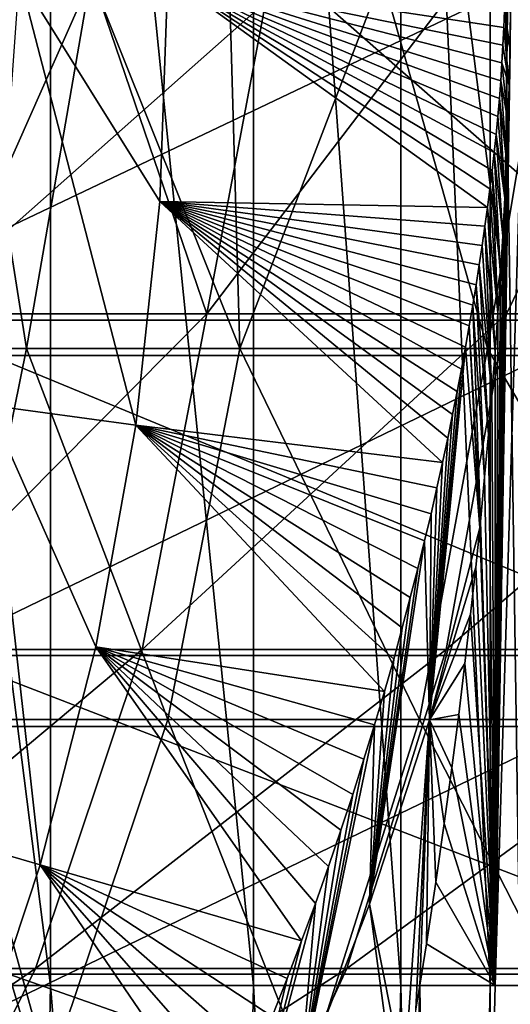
# Model space of a CAD drawing. Header units: metres. Extents: x -62 to 150, y -92 to 92.
# Tile 367 of 656: x 13 to 15.12, y -4.45 to -0.19. Entities that reach past the tile are written whole.
import ezdxf

# ---------------------------------------------------------------- set-up
doc = ezdxf.new("R2010")
doc.units = ezdxf.units.M
doc.layers.add('solid_500615', color=7, linetype='CONTINUOUS')

msp = doc.modelspace()

# ---------------------------------------------------------------- linework, layer by layer
at = {"layer": 'solid_500615'}
for points in [[(12.033709, 4.287668, 9.233789), (12.033015, -4.365465, 9.233257), (13.135254, -4.365465, 7.583642)], [(13.136009, 4.287668, 7.584079), (12.033709, 4.287668, 9.233789), (13.135254, -4.365465, 7.583642)], [(13.136009, 4.287668, 7.584079), (13.135254, -4.365465, 7.583642), (14.012744, -4.365465, 5.804268)], [(14.01355, 4.287668, 5.804603), (13.136009, 4.287668, 7.584079), (14.012744, -4.365465, 5.804268)], [(14.01355, 4.287668, 5.804603), (14.012744, -4.365465, 5.804268), (14.650472, -4.365465, 3.925582)], [(14.651315, 4.287668, 3.925808), (14.01355, 4.287668, 5.804603), (14.650472, -4.365465, 3.925582)], [(14.651315, 4.287668, 3.925808), (14.650472, -4.365465, 3.925582), (15.037526, -4.365465, 1.979728)], [(15.038392, 4.287668, 1.979842), (14.651315, 4.287668, 3.925808), (15.037526, -4.365465, 1.979728)], [(15.038392, 4.287668, 1.979842), (15.037526, -4.365465, 1.979728), (15.167284, -4.365465)], [(15.038392, 4.287668, 1.979842), (15.167284, -4.365465), (15.192, 0)], [(15.168158, 4.287668), (15.192, 0), (15.058183, -4.365467, -1.815945)], [(15.125635, -0.152744, -1.41814), (15.168158, 4.287668), (15.058183, -4.365467, -1.815945)], [(15.229606, 0, -93.250626), (15.279234, -1.639465, -93.138237), (11.78776, -1.639465, -91.407356)], [(11.973199, 0, -91.649132), (15.229606, 0, -93.250626), (11.78776, -1.639465, -91.407356)], [(12.666244, -1.459592, -64.999504), (12.606042, 0, -64.671402), (13.313681, 0, -65.829185)], [(12.666244, -1.459592, -64.999504), (13.313681, 0, -65.829185), (13.811142, -1.459592, -66.756592)], [(13.503821, -1.941556, -30.20178), (12.866927, -1.854156, -33), (13, 0, -33)], [(13.607924, -0.973258, -30.20178), (13, 0, -33), (13.642684, 0, -30.20178)], [(13.503821, -1.941556, -30.20178), (13, 0, -33), (13.607924, -0.973258, -30.20178)], [(13.811142, -1.459592, -66.756592), (13.313681, 0, -65.829185), (14.086964, 0, -66.944199)], [(13.607924, -0.973258, -30.20178), (13.642684, 0, -30.20178), (15.025236, -0.998899, -2.59023)], [(13.642684, 0, -30.20178), (15.035538, -0.918632, -2.489384), (15.025236, -0.998899, -2.59023)], [(13.642684, 0, -30.20178), (15.045143, -0.839446, -2.392461), (15.035538, -0.918632, -2.489384)], [(13.642684, 0, -30.20178), (15.054064, -0.76099, -2.29997), (15.045143, -0.839446, -2.392461)], [(13.642684, 0, -30.20178), (15.062325, -0.682873, -2.21201), (15.054064, -0.76099, -2.29997)], [(13.642684, 0, -30.20178), (15.069915, -0.605229, -2.128775), (15.062325, -0.682873, -2.21201)], [(13.642684, 0, -30.20178), (15.076756, -0.527846, -2.052122), (15.069915, -0.605229, -2.128775)], [(13.642684, 0, -30.20178), (15.08289, -0.450729, -1.981349), (15.076756, -0.527846, -2.052122)], [(13.642684, 0, -30.20178), (15.088187, -0.373911, -1.918993), (15.08289, -0.450729, -1.981349)], [(13.642684, 0, -30.20178), (15.09259, -0.297169, -1.866422), (15.088187, -0.373911, -1.918993)], [(13.642684, 0, -30.20178), (15.096097, -0.220837, -1.823568), (15.09259, -0.297169, -1.866422)], [(13.642684, 0, -30.20178), (15.098572, -0.145915, -1.793067), (15.096097, -0.220837, -1.823568)], [(13.811142, -1.459592, -66.756592), (14.086964, 0, -66.944199), (14.923313, 0, -68.012718)], [(15.107429, -1.459592, -68.405174), (14.923313, 0, -68.012718), (15.81994, 0, -69.031181)], [(15.107429, -1.459592, -68.405174), (15.81994, 0, -69.031181), (16.544876, -1.459592, -69.932228)], [(12.510173, -1.486127, -90.09951), (14.188618, 0, -91.108742), (11.001048, 0, -89.361687)], [(12.266632, -1.608541, -60.695938), (13.03126, -1.608541, -62.505463), (12.776007, 0, -61.653107)], [(12.510173, -1.486127, -90.09951), (15.882755, -1.486127, -91.771454), (14.188618, 0, -91.108742)], [(13.03126, -1.608541, -62.505463), (13.309155, 0, -62.80611), (12.776007, 0, -61.653107)], [(13.03126, -1.608541, -62.505463), (13.953429, -1.608541, -64.240005), (13.309155, 0, -62.80611)], [(13.953429, -1.608541, -64.240005), (13.907964, 0, -63.926422), (13.309155, 0, -62.80611)], [(13.811142, -1.459592, -66.756592), (14.923313, 0, -68.012718), (15.107429, -1.459592, -68.405174)], [(13.953429, -1.608541, -64.240005), (14.570435, 0, -65.0103), (13.907964, 0, -63.926422)], [(13.953429, -1.608541, -64.240005), (15.025863, -1.608541, -65.88588), (14.570435, 0, -65.0103)], [(15.882755, -1.486127, -91.771454), (17.513813, 0, -92.577026), (14.188618, 0, -91.108742)], [(15.025863, -1.608541, -65.88588), (15.294359, 0, -66.054138), (14.570435, 0, -65.0103)], [(15.025863, -1.608541, -65.88588), (16.240101, -1.608541, -67.430115), (15.294359, 0, -66.054138)], [(15.192, 0), (15.167284, -4.365465), (15.058183, -4.365467, -1.815945)], [(15.123472, -0.309281, -1.440026), (15.125635, -0.152744, -1.41814), (15.058183, -4.365467, -1.815945)], [(15.123472, -0.309281, -1.440026), (15.096097, -0.220837, -1.823568), (15.098572, -0.145915, -1.793067)], [(15.123472, -0.309281, -1.440026), (15.098572, -0.145915, -1.793067), (15.125635, -0.152744, -1.41814)], [(15.119809, -0.470177, -1.476323), (15.09259, -0.297169, -1.866422), (15.096097, -0.220837, -1.823568)], [(15.119809, -0.470177, -1.476323), (15.096097, -0.220837, -1.823568), (15.123472, -0.309281, -1.440026)], [(15.119809, -0.470177, -1.476323), (15.088187, -0.373911, -1.918993), (15.09259, -0.297169, -1.866422)], [(15.119809, -0.470177, -1.476323), (15.123472, -0.309281, -1.440026), (15.058183, -4.365467, -1.815945)], [(15.114758, -0.632208, -1.52487), (15.08289, -0.450729, -1.981349), (15.088187, -0.373911, -1.918993)], [(15.114758, -0.632208, -1.52487), (15.088187, -0.373911, -1.918993), (15.119809, -0.470177, -1.476323)], [(15.108231, -0.794668, -1.585356), (15.076756, -0.527846, -2.052122), (15.08289, -0.450729, -1.981349)], [(15.108231, -0.794668, -1.585356), (15.08289, -0.450729, -1.981349), (15.114758, -0.632208, -1.52487)], [(15.114758, -0.632208, -1.52487), (15.119809, -0.470177, -1.476323), (15.058183, -4.365467, -1.815945)], [(15.100588, -0.958067, -1.653162), (15.069915, -0.605229, -2.128775), (15.076756, -0.527846, -2.052122)], [(15.100588, -0.958067, -1.653162), (15.076756, -0.527846, -2.052122), (15.108231, -0.794668, -1.585356)], [(15.108231, -0.794668, -1.585356), (15.114758, -0.632208, -1.52487), (15.058183, -4.365467, -1.815945)], [(15.100588, -0.958067, -1.653162), (15.062325, -0.682873, -2.21201), (15.069915, -0.605229, -2.128775)], [(15.091762, -1.12249, -1.727992), (15.054064, -0.76099, -2.29997), (15.062325, -0.682873, -2.21201)], [(15.091762, -1.12249, -1.727992), (15.062325, -0.682873, -2.21201), (15.100588, -0.958067, -1.653162)], [(15.081835, -1.288203, -1.808238), (15.045143, -0.839446, -2.392461), (15.054064, -0.76099, -2.29997)], [(15.081835, -1.288203, -1.808238), (15.054064, -0.76099, -2.29997), (15.091762, -1.12249, -1.727992)], [(15.100588, -0.958067, -1.653162), (15.108231, -0.794668, -1.585356), (15.058183, -4.365467, -1.815945)], [(15.07072, -1.455896, -1.893873), (15.035538, -0.918632, -2.489384), (15.045143, -0.839446, -2.392461)], [(15.07072, -1.455896, -1.893873), (15.045143, -0.839446, -2.392461), (15.081835, -1.288203, -1.808238)], [(15.07072, -1.455896, -1.893873), (15.025236, -0.998899, -2.59023), (15.035538, -0.918632, -2.489384)], [(13.503821, -1.941556, -30.20178), (13.607924, -0.973258, -30.20178), (14.831082, -2.10309, -4.130056)], [(13.607924, -0.973258, -30.20178), (14.853639, -1.997458, -3.976183), (14.831082, -2.10309, -4.130056)], [(13.607924, -0.973258, -30.20178), (14.874706, -1.895131, -3.82787), (14.853639, -1.997458, -3.976183)], [(13.607924, -0.973258, -30.20178), (14.894465, -1.795533, -3.684427), (14.874706, -1.895131, -3.82787)], [(13.607924, -0.973258, -30.20178), (14.913, -1.698535, -3.545647), (14.894465, -1.795533, -3.684427)], [(13.607924, -0.973258, -30.20178), (14.930375, -1.604066, -3.41149), (14.913, -1.698535, -3.545647)], [(13.607924, -0.973258, -30.20178), (14.946703, -1.511726, -3.281554), (14.930375, -1.604066, -3.41149)], [(13.607924, -0.973258, -30.20178), (14.96201, -1.421643, -3.155934), (14.946703, -1.511726, -3.281554)], [(13.607924, -0.973258, -30.20178), (14.976373, -1.333507, -3.034512), (14.96201, -1.421643, -3.155934)], [(13.607924, -0.973258, -30.20178), (14.989825, -1.247368, -2.917284), (14.976373, -1.333507, -3.034512)], [(13.607924, -0.973258, -30.20178), (15.00242, -1.163012, -2.804204), (14.989825, -1.247368, -2.917284)], [(13.607924, -0.973258, -30.20178), (15.014218, -1.080161, -2.695177), (15.00242, -1.163012, -2.804204)], [(13.607924, -0.973258, -30.20178), (15.025236, -0.998899, -2.59023), (15.014218, -1.080161, -2.695177)], [(15.091762, -1.12249, -1.727992), (15.100588, -0.958067, -1.653162), (15.058183, -4.365467, -1.815945)], [(15.05839, -1.62676, -1.984314), (15.014218, -1.080161, -2.695177), (15.025236, -0.998899, -2.59023)], [(15.05839, -1.62676, -1.984314), (15.025236, -0.998899, -2.59023), (15.07072, -1.455896, -1.893873)], [(15.044731, -1.801623, -2.079677), (15.00242, -1.163012, -2.804204), (15.014218, -1.080161, -2.695177)], [(15.044731, -1.801623, -2.079677), (15.014218, -1.080161, -2.695177), (15.05839, -1.62676, -1.984314)], [(15.081835, -1.288203, -1.808238), (15.091762, -1.12249, -1.727992), (15.058183, -4.365467, -1.815945)], [(15.044731, -1.801623, -2.079677), (14.989825, -1.247368, -2.917284), (15.00242, -1.163012, -2.804204)], [(15.029648, -1.981196, -2.179887), (14.976373, -1.333507, -3.034512), (14.989825, -1.247368, -2.917284)], [(15.029648, -1.981196, -2.179887), (14.989825, -1.247368, -2.917284), (15.044731, -1.801623, -2.079677)], [(15.07072, -1.455896, -1.893873), (15.081835, -1.288203, -1.808238), (15.058183, -4.365467, -1.815945)], [(15.012998, -2.166352, -2.285143), (14.96201, -1.421643, -3.155934), (14.976373, -1.333507, -3.034512)], [(15.012998, -2.166352, -2.285143), (14.976373, -1.333507, -3.034512), (15.029648, -1.981196, -2.179887)], [(14.994655, -2.357361, -2.395466), (14.946703, -1.511726, -3.281554), (14.96201, -1.421643, -3.155934)], [(14.994655, -2.357361, -2.395466), (14.96201, -1.421643, -3.155934), (15.012998, -2.166352, -2.285143)], [(13.811142, -1.459592, -66.756592), (13.531259, -2.911524, -66.957214), (12.369663, -2.911524, -65.1745)], [(12.666244, -1.459592, -64.999504), (13.811142, -1.459592, -66.756592), (12.369663, -2.911524, -65.1745)], [(16.023512, -2.937081, -91.452682), (15.882755, -1.486127, -91.771454), (12.510173, -1.486127, -90.09951)], [(12.678658, -2.937081, -89.794487), (16.023512, -2.937081, -91.452682), (12.510173, -1.486127, -90.09951)], [(15.107429, -1.459592, -68.405174), (14.846449, -2.911524, -68.629837), (13.531259, -2.911524, -66.957214)], [(13.811142, -1.459592, -66.756592), (15.107429, -1.459592, -68.405174), (13.531259, -2.911524, -66.957214)], [(16.544876, -1.459592, -69.932228), (16.304861, -2.911524, -70.179161), (14.846449, -2.911524, -68.629837)], [(15.107429, -1.459592, -68.405174), (16.544876, -1.459592, -69.932228), (14.846449, -2.911524, -68.629837)], [(15.05839, -1.62676, -1.984314), (15.07072, -1.455896, -1.893873), (15.058183, -4.365467, -1.815945)], [(14.991947, -2.384581, -2.411304), (14.930375, -1.604066, -3.41149), (14.946703, -1.511726, -3.281554)], [(14.991947, -2.384581, -2.411304), (14.946703, -1.511726, -3.281554), (14.994655, -2.357361, -2.395466)], [(12.70461, -3.21399, -62.660931), (13.03126, -1.608541, -62.505463), (12.266632, -1.608541, -60.695938)], [(12.70461, -3.21399, -62.660931), (13.641861, -3.21399, -64.423843), (13.03126, -1.608541, -62.505463)], [(13.641861, -3.21399, -64.423843), (13.953429, -1.608541, -64.240005), (13.03126, -1.608541, -62.505463)], [(13.641861, -3.21399, -64.423843), (14.731835, -3.21399, -66.096642), (13.953429, -1.608541, -64.240005)], [(14.731835, -3.21399, -66.096642), (15.025863, -1.608541, -65.88588), (13.953429, -1.608541, -64.240005)], [(14.731835, -3.21399, -66.096642), (15.965934, -3.21399, -67.66613), (15.025863, -1.608541, -65.88588)], [(14.774417, -3.215654, -3.603024), (14.913, -1.698535, -3.545647), (14.930375, -1.604066, -3.41149)], [(14.774417, -3.215654, -3.603024), (14.930375, -1.604066, -3.41149), (14.991947, -2.384581, -2.411304)], [(15.965934, -3.21399, -67.66613), (16.240101, -1.608541, -67.430115), (15.025863, -1.608541, -65.88588)], [(11.78776, -1.639465, -91.407356), (15.279234, -1.639465, -93.138237), (11.964881, -3.243879, -91.086693)], [(15.279234, -1.639465, -93.138237), (15.427205, -3.243879, -92.803131), (11.964881, -3.243879, -91.086693)], [(15.044731, -1.801623, -2.079677), (15.05839, -1.62676, -1.984314), (15.058183, -4.365467, -1.815945)], [(14.774417, -3.215654, -3.603024), (14.894465, -1.795533, -3.684427), (14.913, -1.698535, -3.545647)], [(14.774417, -3.215654, -3.603024), (14.874706, -1.895131, -3.82787), (14.894465, -1.795533, -3.684427)], [(15.029648, -1.981196, -2.179887), (15.044731, -1.801623, -2.079677), (15.058183, -4.365467, -1.815945)], [(13.090059, -3.843588, -30.20178), (12.473087, -3.662042, -33), (12.866927, -1.854156, -33)], [(13.330906, -2.899961, -30.20178), (12.866927, -1.854156, -33), (13.503821, -1.941556, -30.20178)], [(13.090059, -3.843588, -30.20178), (12.866927, -1.854156, -33), (13.330906, -2.899961, -30.20178)], [(14.774417, -3.215654, -3.603024), (14.853639, -1.997458, -3.976183), (14.874706, -1.895131, -3.82787)], [(13.330906, -2.899961, -30.20178), (13.503821, -1.941556, -30.20178), (14.579519, -3.093377, -5.600245)], [(13.503821, -1.941556, -30.20178), (14.619592, -2.953084, -5.389757), (14.579519, -3.093377, -5.600245)], [(13.503821, -1.941556, -30.20178), (14.656852, -2.817738, -5.187286), (14.619592, -2.953084, -5.389757)], [(13.503821, -1.941556, -30.20178), (14.691511, -2.68715, -4.992434), (14.656852, -2.817738, -5.187286)], [(13.503821, -1.941556, -30.20178), (14.723684, -2.561409, -4.805474), (14.691511, -2.68715, -4.992434)], [(13.503821, -1.941556, -30.20178), (14.753451, -2.440792, -4.626691), (14.723684, -2.561409, -4.805474)], [(13.503821, -1.941556, -30.20178), (14.781162, -2.324371, -4.454785), (14.753451, -2.440792, -4.626691)], [(13.503821, -1.941556, -30.20178), (14.807007, -2.211804, -4.289252), (14.781162, -2.324371, -4.454785)], [(13.503821, -1.941556, -30.20178), (14.831082, -2.10309, -4.130056), (14.807007, -2.211804, -4.289252)], [(14.774417, -3.215654, -3.603024), (14.831082, -2.10309, -4.130056), (14.853639, -1.997458, -3.976183)], [(15.012998, -2.166352, -2.285143), (15.029648, -1.981196, -2.179887), (15.058183, -4.365467, -1.815945)], [(14.774417, -3.215654, -3.603024), (14.807007, -2.211804, -4.289252), (14.831082, -2.10309, -4.130056)], [(14.994655, -2.357361, -2.395466), (15.012998, -2.166352, -2.285143), (15.058183, -4.365467, -1.815945)], [(14.774417, -3.215654, -3.603024), (14.781162, -2.324371, -4.454785), (14.807007, -2.211804, -4.289252)], [(14.774417, -3.215654, -3.603024), (14.753451, -2.440792, -4.626691), (14.781162, -2.324371, -4.454785)], [(14.774417, -3.215654, -3.603024), (14.991947, -2.384581, -2.411304), (14.974472, -2.554921, -2.510955)], [(14.974472, -2.554921, -2.510955), (14.991947, -2.384581, -2.411304), (15.058183, -4.365467, -1.815945)], [(14.991947, -2.384581, -2.411304), (14.994655, -2.357361, -2.395466), (15.058183, -4.365467, -1.815945)], [(14.515011, -4.01274, -4.792875), (14.723684, -2.561409, -4.805474), (14.753451, -2.440792, -4.626691)], [(14.774417, -3.215654, -3.603024), (14.515011, -4.01274, -4.792875), (14.753451, -2.440792, -4.626691)], [(14.774417, -3.215654, -3.603024), (14.974472, -2.554921, -2.510955), (14.952301, -2.759225, -2.631662)], [(14.952301, -2.759225, -2.631662), (14.974472, -2.554921, -2.510955), (15.058183, -4.365467, -1.815945)], [(14.515011, -4.01274, -4.792875), (14.691511, -2.68715, -4.992434), (14.723684, -2.561409, -4.805474)], [(14.515011, -4.01274, -4.792875), (14.656852, -2.817738, -5.187286), (14.691511, -2.68715, -4.992434)], [(14.774417, -3.215654, -3.603024), (14.952301, -2.759225, -2.631662), (14.927884, -2.97149, -2.758142)], [(14.927884, -2.97149, -2.758142), (14.952301, -2.759225, -2.631662), (15.058183, -4.365467, -1.815945)], [(14.515011, -4.01274, -4.792875), (14.619592, -2.953084, -5.389757), (14.656852, -2.817738, -5.187286)], [(13.531259, -2.911524, -66.957214), (13.070039, -4.291622, -67.287819), (11.880929, -4.291622, -65.462875)], [(12.369663, -2.911524, -65.1745), (13.531259, -2.911524, -66.957214), (11.880929, -4.291622, -65.462875)], [(16.254309, -4.315569, -90.93), (16.023512, -2.937081, -91.452682), (12.678658, -2.937081, -89.794487)], [(12.954922, -4.315569, -89.294342), (16.254309, -4.315569, -90.93), (12.678658, -2.937081, -89.794487)], [(14.846449, -2.911524, -68.629837), (14.416382, -4.291622, -69.000053), (13.070039, -4.291622, -67.287819)], [(13.531259, -2.911524, -66.957214), (14.846449, -2.911524, -68.629837), (13.070039, -4.291622, -67.287819)], [(13.090059, -3.843588, -30.20178), (13.330906, -2.899961, -30.20178), (14.221221, -4.171459, -7.232194)], [(13.330906, -2.899961, -30.20178), (14.28062, -4.010153, -6.986709), (14.221221, -4.171459, -7.232194)], [(13.330906, -2.899961, -30.20178), (14.337374, -3.850497, -6.744092), (14.28062, -4.010153, -6.986709)], [(13.330906, -2.899961, -30.20178), (14.391376, -3.693054, -6.505259), (14.337374, -3.850497, -6.744092)], [(13.330906, -2.899961, -30.20178), (14.442565, -3.538313, -6.271032), (14.391376, -3.693054, -6.505259)], [(13.330906, -2.899961, -30.20178), (14.491071, -3.386256, -6.041249), (14.442565, -3.538313, -6.271032)], [(13.330906, -2.899961, -30.20178), (14.536667, -3.237964, -5.817733), (14.491071, -3.386256, -6.041249)], [(13.330906, -2.899961, -30.20178), (14.579519, -3.093377, -5.600245), (14.536667, -3.237964, -5.817733)], [(16.304861, -2.911524, -70.179161), (15.909339, -4.291622, -70.586082), (14.416382, -4.291622, -69.000053)], [(14.846449, -2.911524, -68.629837), (16.304861, -2.911524, -70.179161), (14.416382, -4.291622, -69.000053)], [(14.515011, -4.01274, -4.792875), (14.579519, -3.093377, -5.600245), (14.619592, -2.953084, -5.389757)], [(14.774417, -3.215654, -3.603024), (14.927884, -2.97149, -2.758142), (14.900989, -3.19226, -2.890677)], [(14.900989, -3.19226, -2.890677), (14.927884, -2.97149, -2.758142), (15.058183, -4.365467, -1.815945)], [(14.515011, -4.01274, -4.792875), (14.536667, -3.237964, -5.817733), (14.579519, -3.093377, -5.600245)], [(14.774417, -3.215654, -3.603024), (14.900989, -3.19226, -2.890677), (14.871272, -3.422875, -3.029966)], [(14.871272, -3.422875, -3.029966), (14.900989, -3.19226, -2.890677), (15.058183, -4.365467, -1.815945)], [(12.165344, -4.747501, -62.917595), (13.127496, -4.747501, -64.727341), (12.70461, -3.21399, -62.660931)], [(13.127496, -4.747501, -64.727341), (13.641861, -3.21399, -64.423843), (12.70461, -3.21399, -62.660931)], [(13.127496, -4.747501, -64.727341), (14.246427, -4.747501, -66.44458), (13.641861, -3.21399, -64.423843)], [(14.246427, -4.747501, -66.44458), (14.731835, -3.21399, -66.096642), (13.641861, -3.21399, -64.423843)], [(14.246427, -4.747501, -66.44458), (15.513312, -4.747501, -68.055771), (14.731835, -3.21399, -66.096642)], [(14.774417, -3.215654, -3.603024), (14.665376, -4.76385, -3.850998), (14.515011, -4.01274, -4.792875)], [(14.774417, -3.215654, -3.603024), (14.71577, -4.467543, -3.668402), (14.665376, -4.76385, -3.850998)], [(14.774417, -3.215654, -3.603024), (14.732743, -4.363834, -3.604629), (14.71577, -4.467543, -3.668402)], [(15.513312, -4.747501, -68.055771), (15.965934, -3.21399, -67.66613), (14.731835, -3.21399, -66.096642)], [(14.774417, -3.215654, -3.603024), (14.761156, -4.185362, -3.495049), (14.732743, -4.363834, -3.604629)], [(14.774417, -3.215654, -3.603024), (14.801852, -3.917979, -3.331297), (14.761156, -4.185362, -3.495049)], [(14.774417, -3.215654, -3.603024), (14.871272, -3.422875, -3.029966), (14.838356, -3.664457, -3.176669)], [(14.774417, -3.215654, -3.603024), (14.838356, -3.664457, -3.176669), (14.801852, -3.917979, -3.331297)], [(11.964881, -3.243879, -91.086693), (15.427205, -3.243879, -92.803131), (12.255754, -4.775686, -90.560104)], [(15.427205, -3.243879, -92.803131), (15.670208, -4.775686, -92.252808), (12.255754, -4.775686, -90.560104)], [(14.21288, -4.790811, -5.977541), (14.491071, -3.386256, -6.041249), (14.536667, -3.237964, -5.817733)], [(14.515011, -4.01274, -4.792875), (14.21288, -4.790811, -5.977541), (14.536667, -3.237964, -5.817733)], [(14.21288, -4.790811, -5.977541), (14.442565, -3.538313, -6.271032), (14.491071, -3.386256, -6.041249)], [(14.838356, -3.664457, -3.176669), (14.871272, -3.422875, -3.029966), (15.058183, -4.365467, -1.815945)], [(14.21288, -4.790811, -5.977541), (14.391376, -3.693054, -6.505259), (14.442565, -3.538313, -6.271032)], [(12.782509, -4.76763, -30.20178), (12.473087, -3.662042, -33), (13.090059, -3.843588, -30.20178)], [(14.21288, -4.790811, -5.977541), (14.337374, -3.850497, -6.744092), (14.391376, -3.693054, -6.505259)], [(14.801852, -3.917979, -3.331297), (14.838356, -3.664457, -3.176669), (15.058183, -4.365467, -1.815945)], [(12.782509, -4.76763, -30.20178), (13.090059, -3.843588, -30.20178), (13.881645, -5.001877, -8.501846)], [(13.090059, -3.843588, -30.20178), (13.95557, -4.832577, -8.242306), (13.881645, -5.001877, -8.501846)], [(13.090059, -3.843588, -30.20178), (14.026372, -4.664924, -7.985628), (13.95557, -4.832577, -8.242306)], [(13.090059, -3.843588, -30.20178), (14.094091, -4.499088, -7.732035), (14.026372, -4.664924, -7.985628)], [(13.090059, -3.843588, -30.20178), (14.159037, -4.334531, -7.480838), (14.094091, -4.499088, -7.732035)], [(13.090059, -3.843588, -30.20178), (14.221221, -4.171459, -7.232194), (14.159037, -4.334531, -7.480838)], [(14.21288, -4.790811, -5.977541), (14.28062, -4.010153, -6.986709), (14.337374, -3.850497, -6.744092)], [(14.761156, -4.185362, -3.495049), (14.801852, -3.917979, -3.331297), (15.058183, -4.365467, -1.815945)], [(13.867452, -5.553081, -7.153914), (14.221221, -4.171459, -7.232194), (14.28062, -4.010153, -6.986709)], [(14.21288, -4.790811, -5.977541), (13.867452, -5.553081, -7.153914), (14.28062, -4.010153, -6.986709)], [(14.515011, -4.01274, -4.792875), (14.63749, -4.921145, -3.948088), (14.21288, -4.790811, -5.977541)], [(14.515011, -4.01274, -4.792875), (14.665376, -4.76385, -3.850998), (14.63749, -4.921145, -3.948088)], [(13.867452, -5.553081, -7.153914), (14.159037, -4.334531, -7.480838), (14.221221, -4.171459, -7.232194)], [(14.761156, -4.185362, -3.495049), (15.058183, -4.365467, -1.815945), (14.732743, -4.363834, -3.604629)], [(13.070039, -4.291622, -67.287819), (12.438863, -5.565835, -67.740242), (11.2121, -5.565835, -65.857513)], [(11.880929, -4.291622, -65.462875), (13.070039, -4.291622, -67.287819), (11.2121, -5.565835, -65.857513)], [(14.416382, -4.291622, -69.000053), (13.827839, -5.565835, -69.506699), (12.438863, -5.565835, -67.740242)], [(13.070039, -4.291622, -67.287819), (14.416382, -4.291622, -69.000053), (12.438863, -5.565835, -67.740242)], [(15.909339, -4.291622, -70.586082), (15.36807, -5.565835, -71.142952), (13.827839, -5.565835, -69.506699)], [(14.416382, -4.291622, -69.000053), (15.909339, -4.291622, -70.586082), (13.827839, -5.565835, -69.506699)], [(13.332145, -5.587581, -88.611427), (12.954922, -4.315569, -89.294342), (9.813675, -4.315569, -87.372391)], [(10.250005, -5.587581, -86.725639), (13.332145, -5.587581, -88.611427), (9.813675, -4.315569, -87.372391)], [(16.569452, -5.587581, -90.216309), (16.254309, -4.315569, -90.93), (12.954922, -4.315569, -89.294342)], [(13.332145, -5.587581, -88.611427), (16.569452, -5.587581, -90.216309), (12.954922, -4.315569, -89.294342)], [(13.867452, -5.553081, -7.153914), (14.094091, -4.499088, -7.732035), (14.159037, -4.334531, -7.480838)], [(13.135254, -4.365465, 7.583642), (12.033015, -4.365465, 9.233257), (12.966316, -13.0164, 7.486106)], [(13.135254, -4.365465, 7.583642), (12.966316, -13.0164, 7.486106), (13.83252, -13.0164, 5.729618)], [(14.012744, -4.365465, 5.804268), (13.135254, -4.365465, 7.583642), (13.83252, -13.0164, 5.729618)], [(14.012744, -4.365465, 5.804268), (13.83252, -13.0164, 5.729618), (14.462047, -13.0164, 3.875094)], [(14.650472, -4.365465, 3.925582), (14.012744, -4.365465, 5.804268), (14.462047, -13.0164, 3.875094)], [(14.650472, -4.365465, 3.925582), (14.462047, -13.0164, 3.875094), (14.844123, -13.0164, 1.954266)], [(14.732743, -4.363834, -3.604629), (14.84838, -13.016401, -1.921646), (14.478934, -13.016403, -3.811506)], [(14.71577, -4.467543, -3.668402), (14.732743, -4.363834, -3.604629), (14.478934, -13.016403, -3.811506)], [(15.037526, -4.365465, 1.979728), (14.650472, -4.365465, 3.925582), (14.844123, -13.0164, 1.954266)], [(14.732743, -4.363834, -3.604629), (15.058183, -4.365467, -1.815945), (14.84838, -13.016401, -1.921646)], [(15.037526, -4.365465, 1.979728), (14.844123, -13.0164, 1.954266), (14.972212, -13.0164)], [(15.167284, -4.365465), (15.055482, -10.259061), (14.84838, -13.016401, -1.921646)], [(15.058183, -4.365467, -1.815945), (15.167284, -4.365465), (14.84838, -13.016401, -1.921646)], [(15.037526, -4.365465, 1.979728), (14.972212, -13.0164), (15.055482, -10.259061)], [(15.037526, -4.365465, 1.979728), (15.055482, -10.259061), (15.167284, -4.365465)]]:
    msp.add_3dface(points, dxfattribs=at)

doc.saveas('drawing.dxf')
